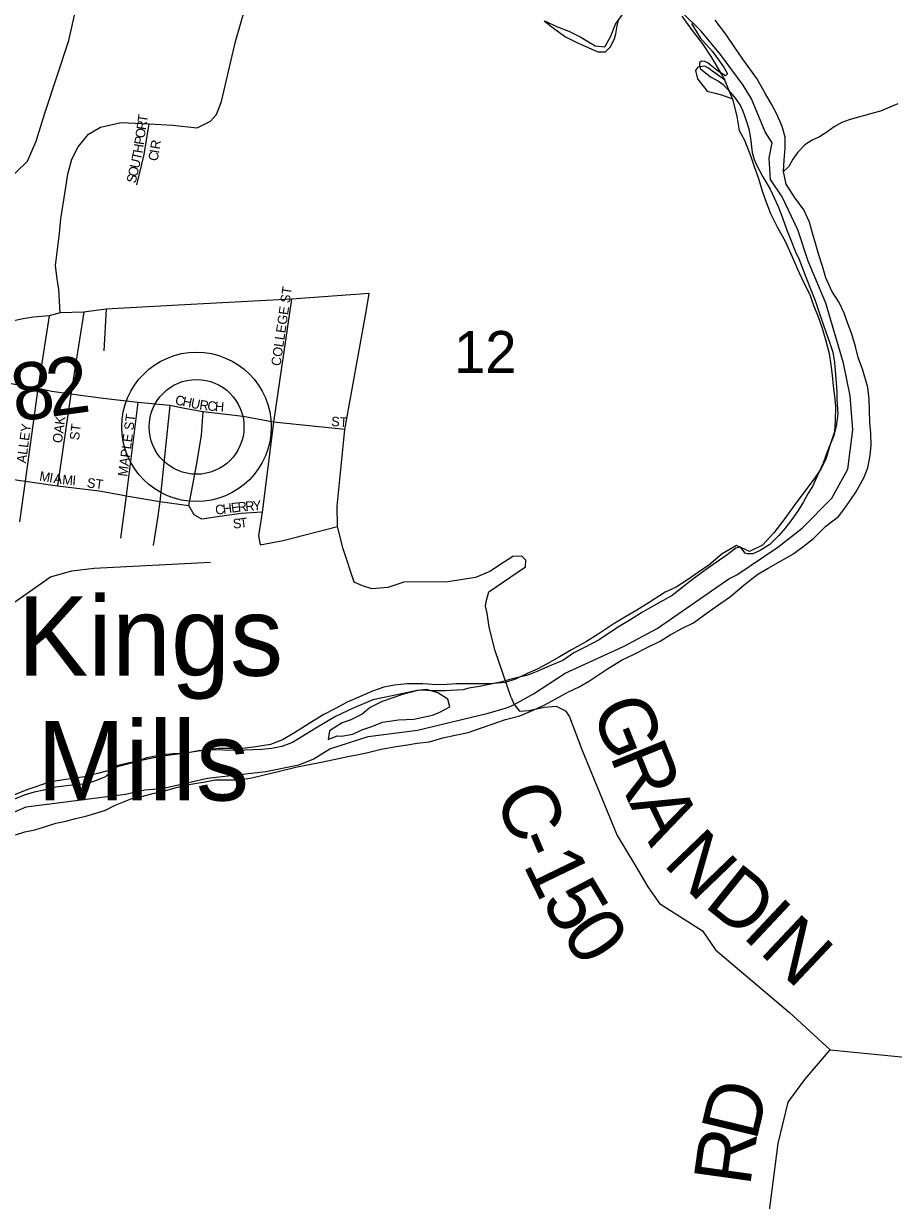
# Model space of a CAD drawing. Extents: x 0 to 1064, y 0 to 440.
# Drawn here: x 203.09 to 216.94, y 140.15 to 158.89 of the extents above; entities that cross this region are included whole.
import ezdxf

# ---------------------------------------------------------------- set-up
doc = ezdxf.new("R2010")
doc.units = 0
for name, color, linetype in [('GM_X_County_Road', 7, 'Continuous'), ('GM_X_County_Road_Text', 7, 'Continuous'), ('GM_X_Major_River', 7, 'Continuous'), ('GM_X_Minor_River', 7, 'Continuous'), ('GM_X_Section', 7, 'Continuous'), ('GM_X_Section_Text', 7, 'Continuous'), ('GM_X_Township', 7, 'Continuous'), ('GM_X_Township_Road', 7, 'Continuous'), ('GM_X_Township_Road_Text', 7, 'Continuous'), ('GM_X_Township_Subdivision', 7, 'Continuous'), ('GM_X_Township_Subdivision_Text', 7, 'Continuous'), ('GM_X_Unincorporated', 7, 'Continuous'), ('GM_X_Unincorporated_Location', 7, 'Continuous'), ('GM_X_Unincorporated_Text', 7, 'Continuous')]:
    doc.layers.add(name, color=color, linetype=linetype)

msp = doc.modelspace()

# ---------------------------------------------------------------- linework, layer by layer
at = {"layer": 'GM_X_County_Road'}
for points in [[(201.214, 154.185), (201.462, 154.718), (201.887, 155.617), (202.085, 155.896), (202.208, 156.013), (202.417, 156.156), (202.748, 156.375), (202.967, 156.522), (203.152, 156.703), (203.292, 157.021), (203.428, 157.469), (203.81, 158.622), (203.977, 159.364), (204.065, 159.95), (204.079, 160.015)], [(208.562, 154.401), (208.593, 154.594), (207.355, 154.508), (205.557, 154.411), (204.406, 154.347), (204.05, 154.298), (203.672, 154.286), (203.501, 154.239), (203.249, 154.217), (203.087, 154.19), (202.936, 154.158), (202.318, 154.061), (201.935, 154.072), (201.214, 154.185)], [(210.856, 148.164), (210.601, 148.905), (210.502, 149.284), (210.471, 149.503), (210.444, 149.619), (210.458, 149.692), (210.499, 149.847), (211.083, 150.241), (211.088, 150.349), (211.021, 150.411), (210.878, 150.406), (210.729, 150.311), (210.513, 150.168), (210.286, 150.071), (209.843, 150.006), (209.146, 150.001), (208.892, 149.914), (208.633, 149.893), (208.487, 149.941), (208.352, 150.001), (208.177, 150.528), (208.088, 150.887), (208.082, 151.211), (208.204, 152.429), (208.542, 154.276), (208.562, 154.401)], [(210.856, 148.164), (210.902, 148.053), (210.988, 147.945), (211.134, 147.956), (211.385, 148.01), (211.572, 148.026), (211.72, 147.948), (211.782, 147.854), (211.981, 147.333), (212.54, 145.964), (212.819, 145.507), (213.028, 145.15), (213.216, 144.884), (213.897, 144.447), (214.107, 144.144), (215.283, 143.149), (215.934, 142.551), (218.2, 142.332), (231.034, 141.244)]]:
    msp.add_lwpolyline(points, dxfattribs=at)
at = {"layer": 'GM_X_Major_River'}
msp.add_line((214.378, 157.697), (214.253, 157.993), dxfattribs=at)
for points in [[(204.973, 146.589), (205.126, 146.628), (205.341, 146.677), (205.506, 146.722), (205.665, 146.767), (205.818, 146.793), (205.983, 146.819), (206.142, 146.852), (206.312, 146.854), (206.519, 146.854), (206.727, 146.886), (206.941, 146.935), (207.143, 146.985), (207.425, 147.051), (207.614, 147.088), (207.853, 147.137), (208.103, 147.192), (208.256, 147.224), (208.421, 147.256), (208.574, 147.289), (208.782, 147.339), (209.021, 147.381), (209.204, 147.407), (209.357, 147.434), (209.552, 147.459), (209.766, 147.52), (209.962, 147.564), (210.17, 147.608), (210.379, 147.681), (210.551, 147.738), (210.766, 147.811), (210.992, 147.872), (211.158, 147.941), (211.38, 148.039), (211.553, 148.138), (211.768, 148.254), (211.935, 148.335), (212.101, 148.428), (212.386, 148.621), (212.621, 148.761), (212.8, 148.848), (213.028, 148.964), (213.225, 149.062), (213.386, 149.161), (213.583, 149.266), (213.756, 149.352), (213.973, 149.511), (214.189, 149.664), (214.344, 149.769), (214.562, 149.958), (214.779, 150.129), (214.946, 150.222), (215.143, 150.332), (215.335, 150.443), (215.496, 150.56), (215.664, 150.696), (215.864, 150.891), (216.062, 151.044), (216.182, 151.199), (216.34, 151.432), (216.467, 151.66), (216.532, 151.822), (216.568, 152.016), (216.584, 152.179), (216.577, 152.374), (216.563, 152.544), (216.556, 152.739), (216.554, 152.915), (216.529, 153.098), (216.451, 153.373), (216.377, 153.576), (216.333, 153.753), (216.277, 153.949), (216.22, 154.102), (216.152, 154.28), (216.077, 154.452), (215.96, 154.631), (215.862, 154.846), (215.812, 155.029), (215.744, 155.226), (215.706, 155.378), (215.649, 155.556), (215.605, 155.733), (215.513, 155.93), (215.366, 156.128), (215.232, 156.338), (215.188, 156.539), (215.199, 156.721), (215.216, 156.909), (215.214, 157.085), (215.17, 157.257), (215.084, 157.453), (214.997, 157.613), (214.904, 157.774), (214.764, 158.02), (214.652, 158.175), (214.541, 158.329), (214.406, 158.527), (214.271, 158.725), (214.101, 158.948)], [(211.399, 158.93), (211.573, 158.847), (211.772, 158.775), (211.965, 158.679), (212.192, 158.54), (212.344, 158.524), (212.433, 158.68), (212.517, 158.884), (212.656, 159.081)], [(213.573, 159.01), (213.737, 158.781), (213.902, 158.57), (214.043, 158.354), (214.253, 157.993)], [(214.253, 157.993), (214.152, 158.068), (214.08, 158.119), (213.984, 158.188), (213.936, 158.213), (213.826, 158.198), (213.789, 158.144), (213.822, 158.016), (213.975, 157.817), (214.102, 157.784), (214.204, 157.757), (214.378, 157.697)], [(214.378, 157.697), (214.444, 157.415), (214.481, 157.189), (214.568, 157.035), (214.671, 156.777), (214.722, 156.618), (214.79, 156.428), (214.846, 156.244), (214.897, 156.091), (214.982, 155.87), (215.092, 155.649), (215.22, 155.421), (215.329, 155.181), (215.41, 154.985), (215.508, 154.776), (215.606, 154.579), (215.668, 154.407), (215.737, 154.242), (215.805, 154.046), (215.861, 153.844), (215.916, 153.642), (215.942, 153.459), (215.962, 153.294), (215.982, 153.124), (216.002, 152.959), (216.016, 152.795), (216.01, 152.576), (216, 152.394), (215.934, 152.19), (215.861, 151.96), (215.784, 151.798), (215.67, 151.637), (215.55, 151.476), (215.386, 151.256), (215.21, 151.011), (215.033, 150.784), (214.852, 150.589), (214.649, 150.49), (214.438, 150.581), (214.21, 150.453), (213.998, 150.27), (213.837, 150.158), (213.658, 150.035), (213.478, 149.918), (213.306, 149.838), (213.052, 149.674), (212.854, 149.551), (212.663, 149.441), (212.478, 149.33), (212.236, 149.172), (212.051, 149.055), (211.816, 148.921), (211.625, 148.81), (211.427, 148.7), (211.267, 148.613), (211.107, 148.544), (210.922, 148.457), (210.756, 148.401), (210.519, 148.382), (210.33, 148.381), (210.166, 148.379), (209.983, 148.378), (209.831, 148.369), (209.673, 148.367), (209.442, 148.379), (209.199, 148.379), (208.997, 148.36), (208.826, 148.328), (208.648, 148.265), (208.439, 148.173), (208.242, 148.087), (208.057, 147.988), (207.872, 147.89), (207.637, 147.75), (207.402, 147.598), (207.211, 147.487), (207.02, 147.413), (206.788, 147.376), (206.575, 147.351), (206.386, 147.35), (206.191, 147.349), (206.033, 147.328), (205.837, 147.303), (205.63, 147.272), (205.465, 147.251), (205.306, 147.231), (205.117, 147.193), (204.939, 147.155), (204.75, 147.117), (204.572, 147.073)], [(207.941, 147.493), (208.082, 147.55), (208.155, 147.549), (208.332, 147.581), (208.474, 147.65), (208.634, 147.701), (208.806, 147.769), (209.062, 147.805), (209.306, 147.817), (209.599, 147.883), (209.716, 147.929), (209.877, 148.016), (209.843, 148.138), (209.688, 148.239), (209.507, 148.292), (209.36, 148.272), (209.14, 148.217), (208.956, 148.154), (208.802, 148.097), (208.611, 148.005)], [(208.611, 148.005), (208.481, 147.899), (208.302, 147.806), (208.161, 147.761), (207.963, 147.632), (207.941, 147.493)], [(204.572, 147.073), (204.395, 146.901), (204.223, 146.831), (204.07, 146.785), (203.906, 146.77), (203.735, 146.749), (203.564, 146.728), (203.412, 146.688), (203.259, 146.654), (203.1, 146.609), (202.947, 146.545)], [(204.551, 146.447), (204.814, 146.557), (204.973, 146.589)], [(202.961, 145.978), (203.114, 146.024), (203.272, 146.058), (203.425, 146.103), (203.603, 146.161), (203.762, 146.195), (203.92, 146.234), (204.085, 146.274), (204.244, 146.319), (204.397, 146.371), (204.551, 146.447)]]:
    msp.add_lwpolyline(points, dxfattribs=at)
at = {"layer": 'GM_X_Minor_River'}
msp.add_lwpolyline([(217.01, 157.618), (216.881, 157.565), (216.734, 157.501), (216.612, 157.466), (216.484, 157.432), (216.362, 157.397), (216.234, 157.363), (216.117, 157.316), (215.995, 157.251), (215.878, 157.162), (215.761, 157.091), (215.645, 157.038), (215.528, 156.961), (215.416, 156.847), (215.335, 156.733), (215.273, 156.619), (215.188, 156.539)], dxfattribs=at)
at = {"layer": 'GM_X_Section'}
for points in [[(211.378, 158.94), (211.551, 158.803), (211.718, 158.685), (211.922, 158.584), (212.079, 158.515), (212.235, 158.445), (212.356, 158.443), (212.43, 158.52), (212.499, 158.652), (212.519, 158.731), (212.54, 158.858), (212.566, 158.966)], [(213.722, 158.896), (213.863, 158.669), (214.053, 158.453), (214.171, 158.294), (214.242, 158.189), (214.297, 158.093), (214.264, 158.06), (214.132, 158.149), (213.989, 158.261), (213.935, 158.292), (213.886, 158.293), (213.849, 158.269), (213.849, 158.227), (213.866, 158.172), (213.914, 158.135), (214.027, 158.048), (214.153, 157.979), (214.231, 157.923), (214.338, 157.8), (214.427, 157.701), (214.503, 157.585), (214.544, 157.499), (214.59, 157.365), (214.636, 157.218), (214.663, 157.067), (214.689, 156.842), (214.723, 156.732), (214.758, 156.647), (214.858, 156.451), (214.975, 156.255), (215.103, 155.98), (215.173, 155.803), (215.236, 155.62), (215.3, 155.461), (215.381, 155.259), (215.439, 155.137), (215.548, 154.844), (215.63, 154.643), (215.693, 154.484), (215.791, 154.197), (215.86, 154.002), (215.929, 153.807), (215.975, 153.661), (216.002, 153.497), (216.016, 153.302), (216.036, 153.035), (216.039, 152.908), (216.053, 152.678), (216.025, 152.484), (215.986, 152.321), (215.916, 152.153), (215.878, 152.057), (215.82, 151.894), (215.719, 151.678), (215.65, 151.522), (215.581, 151.414), (215.506, 151.276), (215.424, 151.138), (215.319, 150.995), (215.213, 150.857), (215.114, 150.744), (214.972, 150.601), (214.819, 150.501), (214.703, 150.449), (214.618, 150.45), (214.576, 150.463), (214.528, 150.531), (214.486, 150.556), (214.432, 150.539), (214.272, 150.42), (214.069, 150.279), (213.885, 150.149), (213.719, 150.025), (213.418, 149.788), (213.179, 149.653), (212.946, 149.524), (212.756, 149.407), (212.548, 149.277), (212.253, 149.083), (212.021, 148.96), (211.849, 148.872), (211.678, 148.754), (211.494, 148.679), (211.25, 148.574), (211.147, 148.531), (211.097, 148.511), (210.872, 148.46), (210.683, 148.409), (210.349, 148.337), (210.178, 148.31), (210.087, 148.287), (209.996, 148.277), (209.802, 148.268), (209.639, 148.271), (209.384, 148.282), (208.958, 148.187), (208.654, 148.126), (208.33, 147.987), (208.055, 147.859), (207.743, 147.677), (207.375, 147.447), (207.204, 147.384), (207.046, 147.35), (206.882, 147.335), (206.615, 147.322), (206.5, 147.318), (206.04, 147.327), (205.876, 147.312), (205.681, 147.279), (205.475, 147.265), (205.311, 147.249), (205.056, 147.2), (204.824, 147.125), (204.58, 147.057), (204.534, 147.023), (204.266, 146.95), (204.059, 146.9), (203.943, 146.884), (203.627, 146.836), (203.475, 146.802), (203.158, 146.7), (202.877, 146.584)]]:
    msp.add_lwpolyline(points, dxfattribs=at)
at = {"layer": 'GM_X_Township'}
msp.add_lwpolyline([(202.767, 146.264), (203.135, 146.424), (204.715, 146.624), (205.024, 146.695), (205.3, 146.714), (206.018, 146.879), (206.95, 146.985), (207.474, 147.092), (207.704, 147.179), (207.967, 147.344), (208.577, 147.541), (209.364, 147.643), (210.486, 147.911), (210.78, 148), (210.86, 148.03), (210.902, 148.053), (211.209, 148.22), (211.714, 148.549), (212.655, 148.981), (213.177, 149.26), (214.32, 150.05), (214.447, 150.114), (215.099, 150.556), (215.484, 150.858), (215.959, 151.339), (216.214, 151.799), (216.291, 152.424), (216.25, 152.966), (216.146, 153.484), (215.861, 154.444), (215.583, 155.111), (215.419, 155.612), (215.165, 156.136), (214.98, 156.413), (214.96, 156.749), (215.008, 156.995), (214.895, 157.171), (214.677, 157.695), (214.547, 157.911), (214.187, 158.399), (213.876, 158.773), (213.561, 159.088)], dxfattribs=at)
at = {"layer": 'GM_X_Township_Road'}
msp.add_lwpolyline([(214.76, 138.391), (215.102, 141.059), (215.261, 141.717), (215.527, 142.078), (215.934, 142.551)], dxfattribs=at)
at = {"layer": 'GM_X_Township_Subdivision'}
for points in [[(203.636, 154.76), (203.624, 154.823), (203.6, 155.042), (203.665, 155.551), (203.685, 155.787), (203.753, 156.221), (203.798, 156.495), (203.859, 156.734), (203.962, 156.933), (204.126, 157.131), (204.317, 157.244), (204.647, 157.318), (205.089, 157.295), (205.467, 157.275), (205.855, 157.231), (206.067, 157.34), (206.161, 157.446), (206.245, 157.655), (206.464, 158.606), (206.614, 159.125)], [(204.892, 156.328), (205.011, 156.807), (205.089, 157.295)], [(203.672, 154.286), (203.655, 154.659), (203.636, 154.76)], [(207.355, 154.508), (207.072, 152.545), (206.891, 151.112), (206.834, 150.735), (206.856, 150.595), (207.223, 150.665), (208.088, 150.887)], [(203.501, 154.239), (203.317, 153.082), (203.118, 151.61), (203.026, 150.962)], [(204.05, 154.298), (203.842, 152.993), (203.631, 151.535)], [(204.406, 154.347), (204.371, 153.683)], [(208.204, 152.429), (207.072, 152.545), (206.586, 152.637), (205.948, 152.712), (205.651, 152.766), (205.419, 152.81), (204.911, 152.858), (204.36, 152.923), (203.842, 152.993), (203.539, 153.036), (203.317, 153.082), (202.77, 153.18)], [(204.911, 152.858), (204.726, 151.376), (204.636, 150.702)], [(205.419, 152.81), (205.262, 151.285), (205.236, 151.094)], [(206.891, 151.112), (206.553, 151.092), (206.143, 151.032), (205.927, 151.005), (205.808, 151.07), (205.723, 151.221), (205.764, 151.436), (205.851, 151.887), (205.922, 152.339), (205.948, 152.712)], [(202.566, 151.685), (203.118, 151.61), (203.631, 151.535), (204.295, 151.454), (204.62, 151.395)], [(204.62, 151.395), (204.726, 151.376), (205.262, 151.285), (205.723, 151.221)], [(205.236, 151.094), (205.229, 151.048), (205.156, 150.583)], [(200.753, 146.677), (202.305, 149.283), (202.793, 149.576), (202.895, 149.642), (203.518, 150.083), (203.86, 150.179), (204.216, 150.22), (206.068, 150.316)]]:
    msp.add_lwpolyline(points, dxfattribs=at)
at = {"layer": 'GM_X_Unincorporated'}
for radius in [1.19, 0.755]:
    msp.add_circle((205.845, 152.472), radius, dxfattribs=at)
at = {"layer": 'GM_X_Unincorporated_Location'}
msp.add_line((205.845, 152.472), (205.845, 152.472), dxfattribs=at)

# ---------------------------------------------------------------- texts
at = {"layer": 'GM_X_County_Road_Text'}
for s, rotation, p in [('8', 7.6604, (202.958, 152.554)), ('2', 7.913, (203.517, 152.63)), ('G', 291.8664, (212.118, 147.982)), ('R', 292.054, (212.417, 147.236)), ('C', 292.008, (210.584, 146.6)), ('A', 296.0928, (212.726, 146.48)), ('-', 292.9196, (210.87, 145.893)), ('N', 313.9716, (213.255, 145.509)), ('1', 295.8073, (211.036, 145.504)), ('D', 321.201, (213.903, 144.849)), ('5', 300.8072, (211.321, 144.923)), ('I', 316.7942, (214.512, 144.36)), ('0', 303.8534, (211.636, 144.398)), ('N', 316.7971, (214.785, 144.104))]:
    msp.add_text(s, height=0.909, rotation=rotation, dxfattribs=at).set_placement(p)
at = {"layer": 'GM_X_Section_Text'}
msp.add_text('12', height=0.6697, rotation=0, dxfattribs=at).set_placement((209.943, 153.329))
at = {"layer": 'GM_X_Township_Road_Text'}
for s, rotation, p in [('D', 76.4727, (214.753, 141.082)), ('R', 82.0554, (214.655, 140.365))]:
    msp.add_text(s, height=0.909, rotation=rotation, dxfattribs=at).set_placement(p)
at = {"layer": 'GM_X_Township_Subdivision_Text'}
for s, height, rotation, p in [('T', 0.152, 81.7087, (205.055, 157.312)), ('R', 0.152, 81.6913, (205.038, 157.193)), ('P', 0.152, 81.7181, (205.003, 156.956)), ('O', 0.152, 81.7092, (205.018, 157.062)), ('T', 0.152, 78.1475, (204.959, 156.71)), ('H', 0.152, 81.0919, (204.982, 156.822)), ('I', 0.152, 80.6103, (205.246, 156.819)), ('R', 0.152, 80.9649, (205.257, 156.885)), ('U', 0.152, 77.1512, (204.928, 156.577)), ('C', 0.152, 78.7091, (205.222, 156.695)), ('S', 0.152, 77.163, (204.875, 156.343)), ('O', 0.152, 77.1805, (204.899, 156.447)), ('COLLEGE ST', 0.1515, 81.6737, (207.181, 153.434)), ('C', 0.152, 348.4328, (205.495, 152.831)), ('H', 0.152, 348.4243, (205.613, 152.807)), ('U', 0.152, 348.4243, (205.744, 152.78)), ('R', 0.152, 351.6031, (205.883, 152.752)), ('C', 0.152, 355.5326, (206.013, 152.733)), ('H', 0.152, 355.6123, (206.133, 152.724)), ('OAK', 0.1515, 82.4092, (203.701, 152.207)), ('MAPLE ST', 0.1515, 82.3504, (204.741, 151.674)), ('ST', 0.1515, 356.4126, (207.985, 152.485)), ('ALLEY', 0.1515, 82.5682, (203.13, 151.887)), ('ST', 0.1515, 82.8783, (203.973, 152.254)), ('M', 0.152, 350.2083, (203.335, 151.618)), ('I', 0.152, 350.221, (203.492, 151.591)), ('A', 0.152, 352.0665, (203.563, 151.579)), ('M', 0.152, 354.7337, (203.703, 151.559)), ('I', 0.152, 354.8254, (203.863, 151.545)), ('ST', 0.1515, 352.4111, (204.093, 151.511)), ('C', 0.152, 7.5497, (206.153, 151.071)), ('H', 0.152, 7.5748, (206.272, 151.087)), ('E', 0.152, 7.4809, (206.404, 151.105)), ('R', 0.152, 5.7154, (206.508, 151.118)), ('R', 0.152, 4.4974, (206.627, 151.13)), ('Y', 0.152, 4.3752, (206.746, 151.14)), ('S', 0.152, 5.3898, (206.431, 150.852)), ('T', 0.152, 6.9476, (206.541, 150.863))]:
    msp.add_text(s, height=height, rotation=rotation, dxfattribs=at).set_placement(p)
at = {"layer": 'GM_X_Unincorporated_Text'}
for s, p in [('Kings', (202.996, 148.509)), ('Mills', (203.303, 146.523))]:
    msp.add_text(s, height=1.2636, rotation=0, dxfattribs=at).set_placement(p)

doc.saveas('drawing.dxf')
